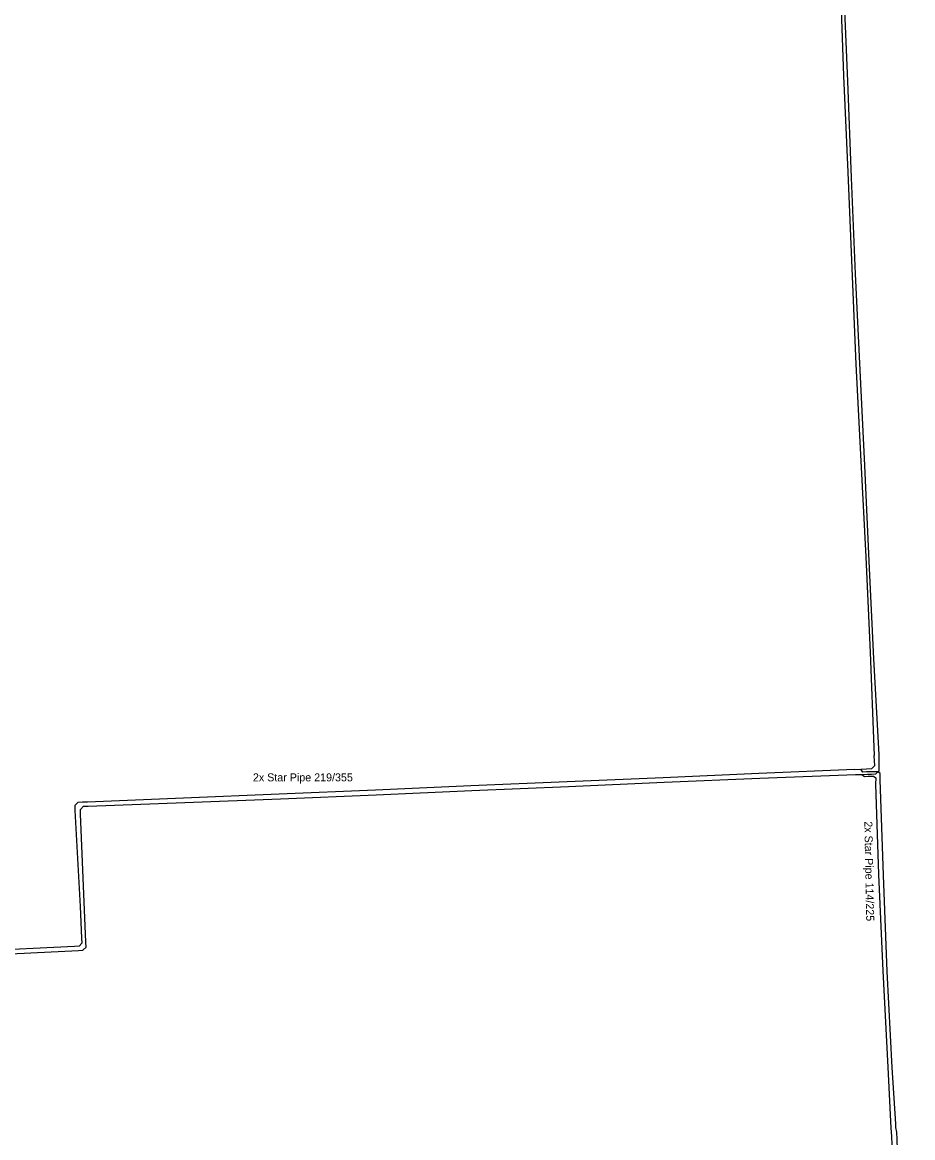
# Model space of a CAD drawing. Extents: x -736911 to -735381, y -1119567 to -1117933.
# Drawn here: x -736215.2 to -736104, y -1118706.8 to -1118567.4 of the extents above; entities that cross this region are included whole.
import ezdxf

# ---------------------------------------------------------------- set-up
doc = ezdxf.new("R2010")
doc.units = 0
doc.layers.add('Podz_ teplovodní potrubí', color=7, linetype='Continuous')
doc.layers.add('Popis teplovodu', color=7, linetype='Continuous')

msp = doc.modelspace()

# ---------------------------------------------------------------- linework, layer by layer
at = {"layer": 'Podz_ teplovodní potrubí'}
for points in [[(-736113.04, -1118562.29), (-736112.61, -1118574.12), (-736112.08, -1118586.18), (-736111.59, -1118598.2), (-736111.08, -1118610.14), (-736110.47, -1118622.27), (-736109.84, -1118634.26), (-736109.28, -1118646.19), (-736108.85, -1118658.02), (-736108.79, -1118659.07)], [(-736108.15, -1118659.75), (-736108.15, -1118658.96), (-736108.83, -1118646.98), (-736109.43, -1118634.77), (-736109.94, -1118622.82), (-736110.53, -1118610.9), (-736111.11, -1118598.85), (-736111.62, -1118586.86), (-736112.08, -1118574.77), (-736112.58, -1118562.94)], [(-736111.25, -1118660.81), (-736110.46, -1118660.78), (-736109.75, -1118660.75), (-736109.09, -1118660.72), (-736108.72, -1118660.34), (-736108.75, -1118659.76), (-736108.79, -1118659.07)], [(-736111.25, -1118660.81), (-736123.19, -1118661.32), (-736135.18, -1118661.86), (-736147.16, -1118662.38), (-736159.21, -1118662.88), (-736171.11, -1118663.41), (-736183.14, -1118663.9), (-736195.1, -1118664.4), (-736207.1, -1118664.89), (-736207.72, -1118664.91), (-736208.3, -1118664.95), (-736208.7, -1118665.32), (-736208.67, -1118665.96), (-736208.03, -1118677.97), (-736207.84, -1118681.92), (-736207.81, -1118682.53), (-736208.14, -1118682.92), (-736208.71, -1118682.97), (-736220.79, -1118683.52)], [(-736111.11, -1118661.44), (-736110.33, -1118661.44), (-736109.63, -1118661.41), (-736109.13, -1118661.39), (-736108.57, -1118661.38), (-736108.18, -1118660.99), (-736108.15, -1118659.75)], [(-736108.03, -1118662.11), (-736108.06, -1118661.32), (-736108.34, -1118661.1), (-736109.07, -1118661.11), (-736109.77, -1118661.13), (-736110.19, -1118661.17), (-736110.46, -1118660.78)], [(-736220.19, -1118684.03), (-736208.24, -1118683.45), (-736207.67, -1118683.43), (-736207.29, -1118683.04), (-736207.3, -1118682.4), (-736207.48, -1118678.38), (-736207.96, -1118666.43), (-736207.98, -1118665.83), (-736207.61, -1118665.43), (-736207.02, -1118665.42), (-736194.93, -1118664.95), (-736182.99, -1118664.49), (-736171.01, -1118663.99), (-736159.06, -1118663.47), (-736146.98, -1118662.94), (-736135.04, -1118662.39), (-736123.08, -1118661.91), (-736111.11, -1118661.44)], [(-736110.33, -1118661.44), (-736110, -1118661.7), (-736109.56, -1118661.68), (-736108.87, -1118661.65), (-736108.6, -1118661.88), (-736108.62, -1118662.67)], [(-736106.09, -1118705.1), (-736106.54, -1118698.06), (-736107.17, -1118686.08), (-736107.61, -1118674.05), (-736108.03, -1118662.11)], [(-736108.62, -1118662.67), (-736108.24, -1118673.97), (-736107.73, -1118686), (-736107.07, -1118698.05), (-736106.7, -1118705.66)], [(-736103.98, -1118746.59), (-736104.02, -1118746.03), (-736104.04, -1118745.54), (-736104.77, -1118733.55), (-736105.35, -1118721.52), (-736105.85, -1118709.52), (-736105.94, -1118707.09), (-736105.97, -1118706.17), (-736106.07, -1118705.56), (-736106.09, -1118705.1)], [(-736106.7, -1118705.66), (-736106.66, -1118706.13), (-736106.63, -1118706.75), (-736106.6, -1118707.65), (-736106.48, -1118709.53), (-736105.93, -1118721.53), (-736105.33, -1118733.6), (-736104.71, -1118745.58), (-736104.69, -1118746.14), (-736104.7, -1118746.65)]]:
    msp.add_lwpolyline(points, dxfattribs=at)

# ---------------------------------------------------------------- texts
at = {"layer": 'Popis teplovodu'}
for s, rotation, p in [('2x Star Pipe 219/355', 0.003, (-736186.43, -1118662.31)), ('2x Star Pipe 114/225', 271.0881, (-736110.02, -1118667.31))]:
    msp.add_text(s, height=1, rotation=rotation, dxfattribs=at).set_placement(p)

doc.saveas('drawing.dxf')
